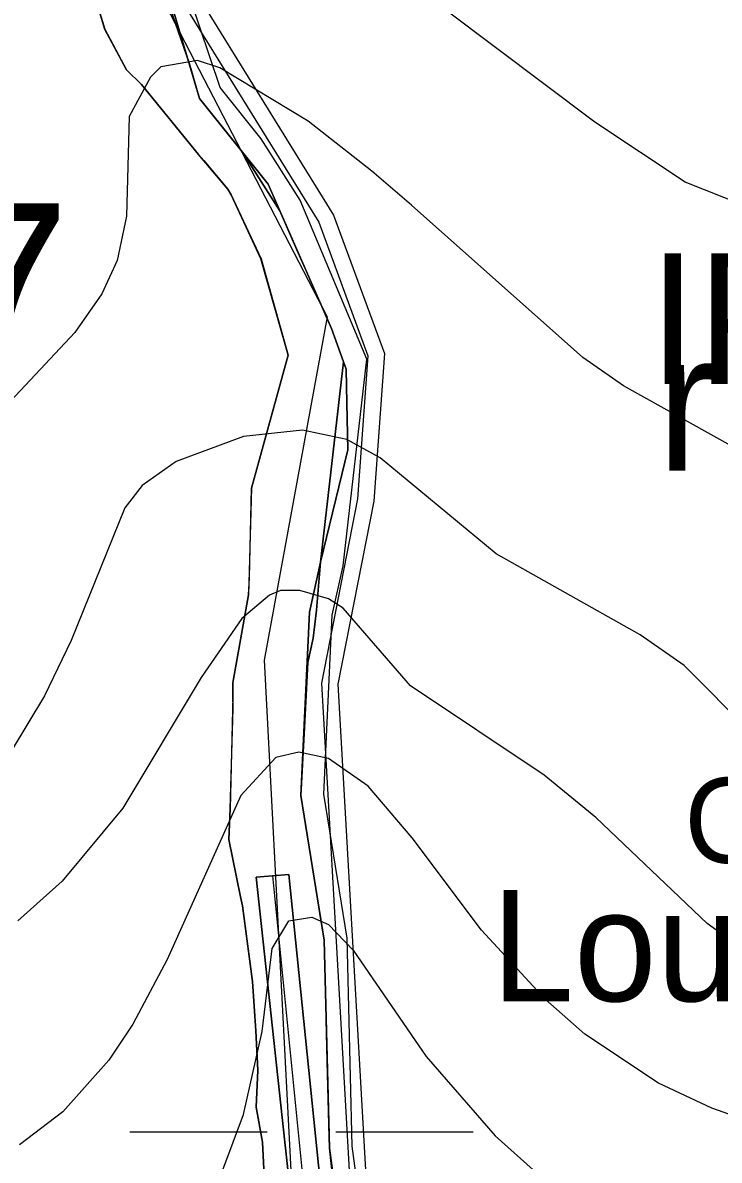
# Model space of a CAD drawing. Extents: x -1900516 to -575031, y -3809306 to -1157387.
# Drawn here: x -577828.8 to -577722.2, y -1158579.8 to -1158405.7 of the extents above; entities that cross this region are included whole.
import ezdxf

# ---------------------------------------------------------------- set-up
doc = ezdxf.new("R2010")
doc.units = 0
for name, color, linetype in [('01_MÍSTNÍ_NÁZVY', 7, 'Continuous'), ('01_OBVOD PÚ', 7, 'Continuous'), ('01_PARCELY_NÁVRH_PC', 7, 'Continuous'), ('01_PARCELY_NÁVRH_ŽP', 7, 'Continuous'), ('01_VRSTEVNICE', 7, 'Continuous'), ('02_KULTURY STAV', 7, 'Continuous'), ('03_PC_NÁVRH', 7, 'Continuous'), ('03_PC_POPIS_NÁVRH', 7, 'Continuous'), ('04_ZPF_OP_ORGAN', 7, 'Continuous'), ('05_VHO_V_TOK', 7, 'Continuous'), ('06_ÚSES_IP', 7, 'Continuous')]:
    doc.layers.add(name, color=color, linetype=linetype)

msp = doc.modelspace()

# ---------------------------------------------------------------- linework, layer by layer
at = {"layer": '01_OBVOD PÚ'}
msp.add_lwpolyline([(-577791.68, -1158585.2), (-577792.08, -1158577.01), (-577793.02, -1158571.64), (-577792.77, -1158566), (-577793.11, -1158559.97), (-577793.6, -1158552.44), (-577795.14, -1158540.86), (-577795.43, -1158539.45), (-577797.21, -1158530.68), (-577797.03, -1158526.02), (-577796.58, -1158510.66), (-577796.59, -1158508.72), (-577796.6, -1158506.74), (-577794.21, -1158493.26), (-577794.07, -1158490.64), (-577793.75, -1158476.95), (-577788.16, -1158456.57), (-577792.3, -1158441.88), (-577796.87, -1158432.07), (-577797.38, -1158431.2), (-577801.86, -1158425.9), (-577810.61, -1158415.16), (-577812.89, -1158412.93), (-577816.21, -1158406.78), (-577818.01, -1158400.64)], dxfattribs=at)
at = {"layer": '01_PARCELY_NÁVRH_PC'}
msp.add_lwpolyline([(-577810.79, -1158390.22), (-577803.3, -1158411.88), (-577801.69, -1158417.31), (-577795.12, -1158425.55), (-577789.42, -1158434.52), (-577781.52, -1158452.51), (-577779.65, -1158457.63), (-577783.18, -1158488.26), (-577784.89, -1158495.91), (-577786.2, -1158523.96), (-577782.62, -1158546.11), (-577781.81, -1158577.9), (-577779.04, -1158598.37), (-577775.57, -1158597.93), (-577778.32, -1158577.62), (-577779.13, -1158545.78), (-577782.69, -1158523.76), (-577781.41, -1158496.38), (-577779.72, -1158488.84), (-577776.08, -1158457.21), (-577786.32, -1158432.87), (-577792.27, -1158423.51), (-577798.53, -1158415.66), (-577807.88, -1158387.92)], dxfattribs=at)
at = {"layer": '01_PARCELY_NÁVRH_ŽP'}
for points in [[(-577779.04, -1158598.37), (-577781.81, -1158577.9), (-577781.85, -1158576.19), (-577782.15, -1158564.67), (-577782.31, -1158558.22), (-577782.44, -1158553.01), (-577782.58, -1158547.55), (-577782.62, -1158546.11), (-577783.28, -1158542.04), (-577784.11, -1158536.89), (-577785.23, -1158529.97), (-577786.2, -1158523.96), (-577784.89, -1158495.91), (-577783.18, -1158488.26), (-577779.65, -1158457.63), (-577781.52, -1158452.51), (-577782.18, -1158451.02), (-577784.08, -1158446.67), (-577786.81, -1158440.47), (-577789.42, -1158434.52), (-577795.12, -1158425.55), (-577798.04, -1158421.89), (-577801.69, -1158417.31), (-577801.81, -1158416.9), (-577803.3, -1158411.88), (-577810.79, -1158390.22)], [(-577818.01, -1158400.64), (-577816.2, -1158406.74), (-577812.89, -1158412.93), (-577810.61, -1158415.16), (-577801.86, -1158425.9), (-577801.07, -1158426.82), (-577797.38, -1158431.2), (-577796.87, -1158432.07), (-577792.25, -1158441.87), (-577788.16, -1158456.57), (-577793.75, -1158476.95), (-577794.21, -1158493.26), (-577796.6, -1158506.74), (-577796.59, -1158508.72), (-577797.03, -1158526.02), (-577797.21, -1158530.68), (-577795.43, -1158539.45), (-577795.14, -1158540.86), (-577794.37, -1158546.65), (-577793.6, -1158552.44), (-577793.11, -1158559.97), (-577792.77, -1158566), (-577793.02, -1158571.64), (-577792.08, -1158577.01), (-577791.68, -1158585.2)]]:
    msp.add_lwpolyline(points, dxfattribs=at)
at = {"layer": '01_VRSTEVNICE'}
for points in [[(-577708.18, -1158434.21), (-577718.48, -1158433.65), (-577727.37, -1158430.12), (-577741.2, -1158420.95), (-577779.44, -1158392.17)], [(-577664.16, -1158503.35), (-577673.33, -1158504.05), (-577685.19, -1158501.94), (-577691.11, -1158499.26), (-577700, -1158491.92), (-577703.1, -1158488.53), (-577709.73, -1158479.08), (-577716.79, -1158472.45), (-577736.83, -1158461.3), (-577743.03, -1158456.93), (-577769.28, -1158433.65), (-577775.34, -1158428.43), (-577785.08, -1158420.81), (-577798.62, -1158412.63), (-577802.01, -1158411.5), (-577807.65, -1158412.48), (-577809.21, -1158414.04), (-577812.45, -1158420.1), (-577812.87, -1158435.34), (-577814.29, -1158442.11), (-577816.68, -1158447.19), (-577820.78, -1158453.12), (-577834.46, -1158467.65)], [(-577664.16, -1158503.35), (-577673.33, -1158504.05), (-577685.19, -1158501.94), (-577691.11, -1158499.26), (-577700, -1158491.92), (-577703.1, -1158488.53), (-577709.73, -1158479.08), (-577716.79, -1158472.45), (-577736.83, -1158461.3), (-577743.03, -1158456.93), (-577769.28, -1158433.65), (-577775.34, -1158428.43), (-577785.08, -1158420.81), (-577798.62, -1158412.63), (-577802.01, -1158411.5), (-577807.65, -1158412.48), (-577809.21, -1158414.04), (-577812.45, -1158420.1), (-577812.87, -1158435.34), (-577814.29, -1158442.11), (-577816.68, -1158447.19), (-577820.78, -1158453.12), (-577834.46, -1158467.65)], [(-577664.16, -1158503.35), (-577673.33, -1158504.05), (-577685.19, -1158501.94), (-577691.11, -1158499.26), (-577700, -1158491.92), (-577703.1, -1158488.53), (-577709.73, -1158479.08), (-577716.79, -1158472.45), (-577736.83, -1158461.3), (-577743.03, -1158456.93), (-577769.28, -1158433.65), (-577775.34, -1158428.43), (-577785.08, -1158420.81), (-577798.62, -1158412.63), (-577802.01, -1158411.5), (-577807.65, -1158412.48), (-577809.21, -1158414.04), (-577812.45, -1158420.1), (-577812.87, -1158435.34), (-577814.29, -1158442.11), (-577816.68, -1158447.19), (-577820.78, -1158453.12), (-577834.46, -1158467.65)], [(-577643.56, -1158539.61), (-577651.6, -1158543.56), (-577661.48, -1158545.25), (-577671.92, -1158544.41), (-577685.47, -1158539.61), (-577697.32, -1158532.55), (-577707.2, -1158524.51), (-577727.51, -1158504.05), (-577734.29, -1158499.4), (-577756.3, -1158486.98), (-577774.07, -1158472.31), (-577779.15, -1158469.49), (-577785.93, -1158468.07), (-577794.96, -1158469.06), (-577805.26, -1158472.87), (-577810.47, -1158476.54), (-577813.16, -1158479.93), (-577821.34, -1158500.24), (-577825.43, -1158508.71), (-577830.51, -1158517.18)], [(-577643.56, -1158539.61), (-577651.6, -1158543.56), (-577661.48, -1158545.25), (-577671.92, -1158544.41), (-577685.47, -1158539.61), (-577697.32, -1158532.55), (-577707.2, -1158524.51), (-577727.51, -1158504.05), (-577734.29, -1158499.4), (-577756.3, -1158486.98), (-577774.07, -1158472.31), (-577779.15, -1158469.49), (-577785.93, -1158468.07), (-577794.96, -1158469.06), (-577805.26, -1158472.87), (-577810.47, -1158476.54), (-577813.16, -1158479.93), (-577821.34, -1158500.24), (-577825.43, -1158508.71), (-577830.51, -1158517.18)], [(-577643.56, -1158539.61), (-577651.6, -1158543.56), (-577661.48, -1158545.25), (-577671.92, -1158544.41), (-577685.47, -1158539.61), (-577697.32, -1158532.55), (-577707.2, -1158524.51), (-577727.51, -1158504.05), (-577734.29, -1158499.4), (-577756.3, -1158486.98), (-577774.07, -1158472.31), (-577779.15, -1158469.49), (-577785.93, -1158468.07), (-577794.96, -1158469.06), (-577805.26, -1158472.87), (-577810.47, -1158476.54), (-577813.16, -1158479.93), (-577821.34, -1158500.24), (-577825.43, -1158508.71), (-577830.51, -1158517.18)], [(-577654.29, -1158574.46), (-577663.18, -1158569.66), (-577695.91, -1158560.21), (-577711.71, -1158552.45), (-577723.99, -1158543.56), (-577741.06, -1158527.33), (-577748.96, -1158520.84), (-577769.42, -1158507.16), (-577779.72, -1158495.31), (-577781.97, -1158493.9), (-577786.35, -1158492.62), (-577789.31, -1158492.62), (-577791.01, -1158493.33), (-577795.24, -1158496.86), (-577801.45, -1158505.89), (-577813.44, -1158525.92), (-577822.75, -1158537.07), (-577829.52, -1158543.14)], [(-577654.29, -1158574.46), (-577663.18, -1158569.66), (-577695.91, -1158560.21), (-577711.71, -1158552.45), (-577723.99, -1158543.56), (-577741.06, -1158527.33), (-577748.96, -1158520.84), (-577769.42, -1158507.16), (-577779.72, -1158495.31), (-577781.97, -1158493.9), (-577786.35, -1158492.62), (-577789.31, -1158492.62), (-577791.01, -1158493.33), (-577795.24, -1158496.86), (-577801.45, -1158505.89), (-577813.44, -1158525.92), (-577822.75, -1158537.07), (-577829.52, -1158543.14)], [(-577679.23, -1158587.31), (-577723.28, -1158571.78), (-577731.46, -1158567.97), (-577742.75, -1158560.49), (-577748.82, -1158555.13), (-577758.55, -1158544.55), (-577769.14, -1158530.44), (-577775.91, -1158522.54), (-577781.97, -1158518.3), (-577786.49, -1158517.32), (-577790.02, -1158518.16), (-577795.38, -1158523.95), (-577806.67, -1158549.06), (-577811.89, -1158558.94), (-577815.56, -1158564.44), (-577822.61, -1158572.34), (-577829.24, -1158577.42)], [(-577679.23, -1158587.31), (-577723.28, -1158571.78), (-577731.46, -1158567.97), (-577742.75, -1158560.49), (-577748.82, -1158555.13), (-577758.55, -1158544.55), (-577769.14, -1158530.44), (-577775.91, -1158522.54), (-577781.97, -1158518.3), (-577786.49, -1158517.32), (-577790.02, -1158518.16), (-577795.38, -1158523.95), (-577806.67, -1158549.06), (-577811.89, -1158558.94), (-577815.56, -1158564.44), (-577822.61, -1158572.34), (-577829.24, -1158577.42)], [(-577679.23, -1158587.31), (-577723.28, -1158571.78), (-577731.46, -1158567.97), (-577742.75, -1158560.49), (-577748.82, -1158555.13), (-577758.55, -1158544.55), (-577769.14, -1158530.44), (-577775.91, -1158522.54), (-577781.97, -1158518.3), (-577786.49, -1158517.32), (-577790.02, -1158518.16), (-577795.38, -1158523.95), (-577806.67, -1158549.06), (-577811.89, -1158558.94), (-577815.56, -1158564.44), (-577822.61, -1158572.34), (-577829.24, -1158577.42)], [(-577833.61, -1158617.35), (-577824.58, -1158615.24), (-577815.84, -1158610.72), (-577809.77, -1158604.94), (-577805.11, -1158597.74), (-577801.31, -1158589.7), (-577794.95, -1158572.77), (-577792.13, -1158560.07), (-577790.58, -1158547.37), (-577788.04, -1158543.14), (-577784.51, -1158542.57), (-577781.97, -1158543.7), (-577778.17, -1158547.65), (-577767.02, -1158563.88), (-577756.44, -1158576.01), (-577744.3, -1158586.88), (-577732.03, -1158594.64)]]:
    msp.add_lwpolyline(points, dxfattribs=at)
at = {"layer": '02_KULTURY STAV'}
for points in [[(-577781.01, -1158585.4), (-577781.81, -1158577.9), (-577782.62, -1158546.11), (-577786.2, -1158523.96), (-577785.65, -1158513.56), (-577785.12, -1158503.6), (-577784.29, -1158499.9), (-577783.8, -1158495.59), (-577783.18, -1158488.26), (-577779, -1158471.09), (-577779.14, -1158463.89), (-577779.25, -1158458.72), (-577779.65, -1158457.63), (-577781.52, -1158452.51), (-577791.21, -1158430.45), (-577801.69, -1158417.31), (-577809.5, -1158391.03)], [(-577809.5, -1158391.03), (-577801.69, -1158417.31), (-577791.21, -1158430.45), (-577781.52, -1158452.51), (-577779.65, -1158457.63), (-577779.25, -1158458.72), (-577779.14, -1158463.89), (-577779, -1158471.09), (-577783.18, -1158488.26), (-577783.8, -1158495.59), (-577784.29, -1158499.9), (-577785.12, -1158503.6), (-577785.65, -1158513.56), (-577786.2, -1158523.96), (-577782.62, -1158546.11), (-577781.81, -1158577.9), (-577781.01, -1158585.4)], [(-577791.68, -1158585.2), (-577792.08, -1158577.01), (-577793.02, -1158571.64), (-577792.77, -1158566), (-577793.11, -1158559.97), (-577793.6, -1158552.44), (-577795.14, -1158540.86), (-577795.43, -1158539.45), (-577797.21, -1158530.68), (-577797.03, -1158526.02), (-577796.58, -1158510.66), (-577796.59, -1158508.72), (-577796.6, -1158506.74), (-577794.21, -1158493.26), (-577794.07, -1158490.64), (-577793.75, -1158476.95), (-577788.16, -1158456.57), (-577792.3, -1158441.88), (-577796.87, -1158432.07), (-577797.38, -1158431.2), (-577801.86, -1158425.9), (-577810.61, -1158415.16), (-577812.89, -1158412.93), (-577816.21, -1158406.78), (-577818.01, -1158400.64)], [(-577779.68, -1158618.03), (-577788.03, -1158536.04), (-577793.06, -1158536.46), (-577788.63, -1158577), (-577783.6, -1158622.83)], [(-577812.35, -1158575.43), (-577791.35, -1158575.43)], [(-577780.85, -1158575.43), (-577759.85, -1158575.43)]]:
    msp.add_lwpolyline(points, dxfattribs=at)
msp.add_lwpolyline([(-577793.06, -1158536.46), (-577788.03, -1158536.04), (-577779.68, -1158618.03), (-577780.28, -1158621.8), (-577783.21, -1158622.71), (-577783.6, -1158622.83), (-577788.63, -1158577)], close=True, dxfattribs=at)
at = {"layer": '03_PC_NÁVRH'}
msp.add_lwpolyline([(-577814.09, -1158192.25), (-577815.15, -1158200.78), (-577876.23, -1158332.07), (-577867.5, -1158342.73), (-577832.7, -1158362.18), (-577818.87, -1158375.46), (-577804.7, -1158401.89), (-577783.46, -1158436.26), (-577775.94, -1158456.69), (-577777.51, -1158478.59), (-577783.05, -1158506.78), (-577777.3, -1158607.39)], dxfattribs=at)
at = {"layer": '04_ZPF_OP_ORGAN'}
for points in [[(-577802.53, -1158400.64), (-577781.2, -1158435.16), (-577773.41, -1158456.33), (-577775.03, -1158478.92), (-577780.54, -1158506.95), (-577774.8, -1158607.25), (-577774.57, -1158612.4), (-577723.29, -1158594.98), (-577708.09, -1158591.83), (-577688.11, -1158589.57), (-577651.46, -1158586.62), (-577637.54, -1158582.7), (-577621.63, -1158572.72), (-577633.83, -1158545.47), (-577639.24, -1158533.63), (-577655.77, -1158499.92), (-577673.7, -1158466.35), (-577694.75, -1158438.38), (-577701.35, -1158429.17), (-577734.49, -1158375.27)], [(-577802.53, -1158400.64), (-577781.2, -1158435.16), (-577773.41, -1158456.33), (-577775.03, -1158478.92), (-577780.54, -1158506.95), (-577774.8, -1158607.25), (-577774.57, -1158612.4), (-577723.29, -1158594.98), (-577708.09, -1158591.83), (-577688.11, -1158589.57), (-577651.46, -1158586.62), (-577637.54, -1158582.7), (-577621.63, -1158572.72)]]:
    msp.add_lwpolyline(points, dxfattribs=at)
at = {"layer": '05_VHO_V_TOK'}
msp.add_line((-577790.54, -1158536.25), (-577781.94, -1158622.32), dxfattribs=at)
at = {"layer": '06_ÚSES_IP'}
msp.add_lwpolyline([(-578047.23, -1158102.98), (-578020.29, -1158134.59), (-578013.86, -1158156.22), (-577989.62, -1158191.68), (-577973.28, -1158209.51), (-577959.76, -1158229.68), (-577942.58, -1158239.46), (-577945.56, -1158249.18), (-577929.5, -1158275.84), (-577900.96, -1158295.86), (-577895.56, -1158306.25), (-577880.43, -1158338.09), (-577871.82, -1158343.82), (-577832.06, -1158369.09), (-577814.9, -1158377.07), (-577811.97, -1158393.18), (-577782.15, -1158450.73), (-577791.81, -1158503.27), (-577785.72, -1158619.39)], dxfattribs=at)

# ---------------------------------------------------------------- texts
at = {"layer": '01_MÍSTNÍ_NÁZVY'}
msp.add_text('Loubky', height=17, dxfattribs=at).set_placement((-577757.03, -1158555.44))
at = {"layer": '02_KULTURY STAV'}
msp.add_text('r', height=21, dxfattribs=at).set_placement((-577731.77, -1158474.25))
msp.add_text('r', height=21, dxfattribs=at).set_placement((-577731.77, -1158474.25))
at = {"layer": '03_PC_POPIS_NÁVRH'}
msp.add_text('DC37', height=25, dxfattribs=at).set_placement((-577907.07, -1158458.34))
at = {"layer": '04_ZPF_OP_ORGAN'}
msp.add_text('ORG7', height=13, dxfattribs=at).set_placement((-577727.45, -1158534.27))
at = {"layer": '06_ÚSES_IP'}
msp.add_text('IP9', height=20, dxfattribs=at).set_placement((-577733, -1158461.01))

doc.saveas('drawing.dxf')
